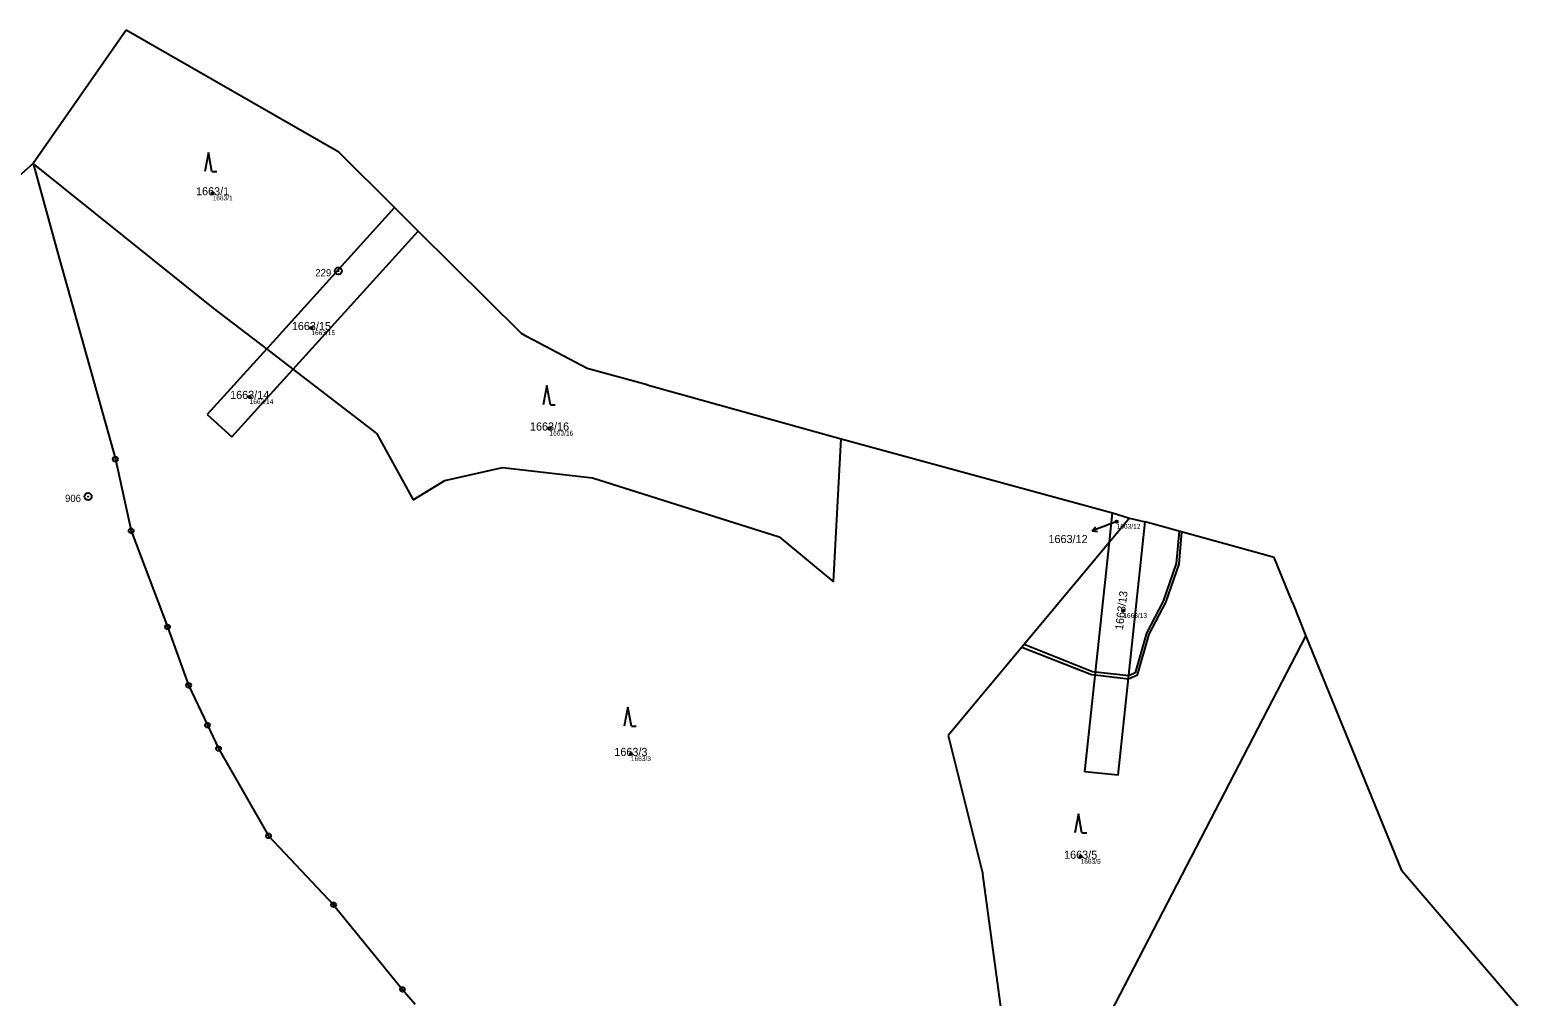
# Model space of a CAD drawing. Extents: x -869390 to -864576, y -1040967 to -1036941.
# Drawn here: x -865942 to -865625.3, y -1037739.8 to -1037536.9 of the extents above; entities that cross this region are included whole.
import ezdxf

# ---------------------------------------------------------------- set-up
doc = ezdxf.new("R2010")
doc.units = 0
for name, color, linetype in [('Definiční body', 7, 'Continuous'), ('Hranice parcel', 7, 'Continuous'), ('Parcelní čísla', 7, 'Continuous'), ('Pop  PČ popisy', 7, 'Continuous'), ('Věcná břemena k části', 7, 'Continuous'), ('Značky bodu BP', 7, 'Continuous'), ('Značky kultur', 7, 'Continuous')]:
    doc.layers.add(name, color=color, linetype=linetype)

msp = doc.modelspace()

# ---------------------------------------------------------------- linework, layer by layer
at = {"layer": 'Definiční body'}
for centre in [(-865903.65, -1037571.11), (-865882.9, -1037599.39), (-865895.86, -1037613.85), (-865832.88, -1037620.48), (-865713.74, -1037640.02), (-865712.36, -1037658.74), (-865815.79, -1037688.8), (-865721.32, -1037710.37)]:
    msp.add_circle(centre, 0.25, dxfattribs=at)
at = {"layer": 'Hranice parcel'}
for p, q in [((-865921.83, -1037536.87), (-865941.35, -1037564.85)), ((-865877.16, -1037562.48), (-865921.83, -1037536.87)), ((-865865.45, -1037574.1), (-865877.16, -1037562.48)), ((-865941.35, -1037564.85), (-865969.27, -1037589.37)), ((-865903.44, -1037595.22), (-865941.35, -1037564.85)), ((-865941.35, -1037564.85), (-865936.25, -1037583.5)), ((-865865.45, -1037574.1), (-865892.28, -1037603.77)), ((-865860.47, -1037579.04), (-865865.45, -1037574.1)), ((-865886.73, -1037608.02), (-865860.47, -1037579.04)), ((-865838.79, -1037600.55), (-865860.47, -1037579.04)), ((-865936.25, -1037583.5), (-865924.07, -1037626.92)), ((-865892.28, -1037603.77), (-865903.44, -1037595.22)), ((-865837.54, -1037601.21), (-865838.79, -1037600.55)), ((-865824.96, -1037607.86), (-865837.54, -1037601.21)), ((-865892.28, -1037603.77), (-865904.77, -1037617.57)), ((-865886.73, -1037608.02), (-865892.28, -1037603.77)), ((-865899.59, -1037622.22), (-865886.73, -1037608.02)), ((-865869.22, -1037621.43), (-865886.73, -1037608.02)), ((-865812.35, -1037611.33), (-865824.96, -1037607.86)), ((-865812.35, -1037611.33), (-865771.59, -1037622.65)), ((-865904.77, -1037617.57), (-865899.59, -1037622.22)), ((-865869.22, -1037621.43), (-865861.5, -1037635.46)), ((-865773.23, -1037652.7), (-865771.59, -1037622.65)), ((-865771.59, -1037622.65), (-865714.63, -1037638.19)), ((-865924.07, -1037626.92), (-865920.75, -1037641.95)), ((-865854.85, -1037631.39), (-865842.78, -1037628.67)), ((-865842.78, -1037628.67), (-865823.86, -1037630.84)), ((-865823.86, -1037630.84), (-865784.61, -1037643.25)), ((-865861.5, -1037635.46), (-865854.85, -1037631.39)), ((-865715.28, -1037644.33), (-865714.63, -1037638.19)), ((-865711.08, -1037639.28), (-865715.28, -1037644.33)), ((-865714.63, -1037638.19), (-865711.08, -1037639.28)), ((-865713.45, -1037693.26), (-865707.79, -1037640.07)), ((-865711.08, -1037639.28), (-865707.79, -1037640.07)), ((-865684.44, -1037646.49), (-865707.79, -1037640.07)), ((-865920.75, -1037641.95), (-865913.1, -1037662.13)), ((-865784.61, -1037643.25), (-865773.23, -1037652.7)), ((-865715.28, -1037644.33), (-865749.11, -1037684.95)), ((-865720.4, -1037692.54), (-865715.28, -1037644.33)), ((-865680.63, -1037647.54), (-865684.44, -1037646.49)), ((-865676.78, -1037657.01), (-865680.63, -1037647.54)), ((-865676.78, -1037657.01), (-865674.04, -1037664.1)), ((-865913.1, -1037662.13), (-865908.67, -1037674.39)), ((-865720.44, -1037753.52), (-865674.04, -1037664.1)), ((-865674.04, -1037664.1), (-865653.93, -1037713.29)), ((-865908.67, -1037674.39), (-865904.73, -1037682.76)), ((-865904.73, -1037682.76), (-865902.4, -1037687.66)), ((-865902.4, -1037687.66), (-865891.88, -1037705.99)), ((-865749.11, -1037684.95), (-865741.83, -1037714.06)), ((-865713.45, -1037693.26), (-865720.4, -1037692.54)), ((-865891.88, -1037705.99), (-865878.22, -1037720.45)), ((-865625.28, -1037746.73), (-865653.93, -1037713.29)), ((-865735.96, -1037757.3), (-865741.83, -1037714.06)), ((-865878.22, -1037720.45), (-865863.77, -1037738.22)), ((-865863.77, -1037738.22), (-865861.12, -1037741.34))]:
    msp.add_line(p, q, dxfattribs=at)
at = {"layer": 'Pop  PČ popisy'}
for p, q in [((-865713.74, -1037640.02), (-865716.07, -1037640.9)), ((-865716.07, -1037640.9), (-865718.87, -1037641.97)), ((-865718.87, -1037641.97), (-865718.12, -1037641.15)), ((-865718.87, -1037641.97), (-865717.76, -1037642.08))]:
    msp.add_line(p, q, dxfattribs=at)
at = {"layer": 'Věcná břemena k části'}
msp.add_lwpolyline([(-865718.85, -1037671.54), (-865733.2, -1037665.84), (-865733.67, -1037666.4), (-865719, -1037672.13), (-865718.23, -1037672.22), (-865711.29, -1037673.06), (-865709.34, -1037672.19), (-865706.92, -1037663.67), (-865703.45, -1037656.99), (-865700.63, -1037648.94), (-865700.05, -1037642.2), (-865700.64, -1037642.04), (-865701.22, -1037648.82), (-865704, -1037656.75), (-865707.48, -1037663.45), (-865709.85, -1037671.77), (-865711.22, -1037672.4), (-865718.17, -1037671.62)], close=True, dxfattribs=at)
at = {"layer": 'Značky bodu BP'}
for centre, radius in [((-865877.23, -1037587.41), 0.75), ((-865877.23, -1037587.41), 0.03), ((-865924.07, -1037626.92), 0.5), ((-865924.07, -1037626.92), 0.0303), ((-865929.8, -1037634.77), 0.75), ((-865929.8, -1037634.77), 0.03), ((-865920.75, -1037641.95), 0.5), ((-865920.75, -1037641.95), 0.0303), ((-865913.1, -1037662.13), 0.5), ((-865913.1, -1037662.13), 0.0303), ((-865908.67, -1037674.39), 0.5), ((-865908.67, -1037674.39), 0.0303), ((-865904.73, -1037682.76), 0.5), ((-865904.73, -1037682.76), 0.0303), ((-865902.4, -1037687.66), 0.5), ((-865902.4, -1037687.66), 0.0303), ((-865891.88, -1037705.99), 0.5), ((-865891.88, -1037705.99), 0.0303), ((-865878.22, -1037720.45), 0.5), ((-865878.22, -1037720.45), 0.0303), ((-865863.77, -1037738.22), 0.5), ((-865863.77, -1037738.22), 0.0303)]:
    msp.add_circle(centre, radius, dxfattribs=at)
at = {"layer": 'Značky kultur'}
for p, q in [((-865904.52, -1037562.56), (-865905.27, -1037566.56)), ((-865903.77, -1037566.56), (-865904.52, -1037562.56)), ((-865903.77, -1037566.56), (-865902.77, -1037566.56)), ((-865833.44, -1037611.48), (-865834.19, -1037615.48)), ((-865832.69, -1037615.48), (-865833.44, -1037611.48)), ((-865832.69, -1037615.48), (-865831.69, -1037615.48)), ((-865816.42, -1037678.98), (-865817.17, -1037682.98)), ((-865815.67, -1037682.98), (-865816.42, -1037678.98)), ((-865815.67, -1037682.98), (-865814.67, -1037682.98)), ((-865721.78, -1037701.38), (-865722.53, -1037705.38)), ((-865721.03, -1037705.38), (-865721.78, -1037701.38)), ((-865721.03, -1037705.38), (-865720.03, -1037705.38))]:
    msp.add_line(p, q, dxfattribs=at)

# ---------------------------------------------------------------- texts
at = {"layer": 'Definiční body'}
for s, p in [('1663/1', (-865903.65, -1037572.6)), ('1663/15', (-865882.9, -1037600.88)), ('1663/14', (-865895.86, -1037615.34)), ('1663/16', (-865832.88, -1037621.97)), ('1663/12', (-865713.74, -1037641.51)), ('1663/13', (-865712.36, -1037660.23)), ('1663/3', (-865815.79, -1037690.29)), ('1663/5', (-865721.32, -1037711.86))]:
    msp.add_text(s, height=1, dxfattribs=at).set_placement(p)
at = {"layer": 'Parcelní čísla'}
for s, p in [('1663/1', (-865907.12, -1037571.54)), ('1663/15', (-865887, -1037599.82)), ('1663/14', (-865899.96, -1037614.28)), ('1663/16', (-865836.98, -1037620.91)), ('1663/12', (-865728.07, -1037644.53)), ('1663/3', (-865819.26, -1037689.22)), ('1663/5', (-865724.79, -1037710.8))]:
    msp.add_text(s, height=1.7, dxfattribs=at).set_placement(p)
msp.add_text('1663/13', height=1.7, rotation=83, dxfattribs=at).set_placement((-865712.44, -1037662.86))
at = {"layer": 'Značky bodu BP'}
for s, p in [('229', (-865882.07, -1037588.53)), ('906', (-865934.64, -1037635.89))]:
    msp.add_text(s, height=1.5, dxfattribs=at).set_placement(p)

doc.saveas('drawing.dxf')
